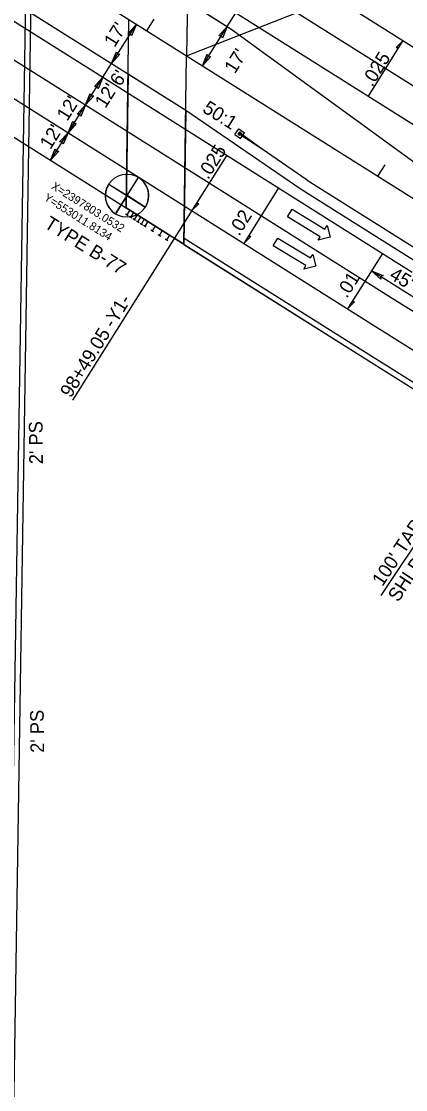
# Model space of a CAD drawing. Extents: x 2389099 to 2405615, y 552200 to 573532.
# Drawn here: x 2397764.3 to 2397905.2, y 552684.1 to 553075.7 of the extents above; entities that cross this region are included whole.
import ezdxf

# ---------------------------------------------------------------- set-up
doc = ezdxf.new("R2010")
doc.units = 0
for name, color, linetype in [('Boring Cell', 7, 'Continuous'), ('Old_Level_22', 7, 'Continuous'), ('Prop Approach Slab', 7, 'Continuous'), ('Prop Approach Slab Hatching', 7, 'Continuous'), ('Prop Cable Guiderail Anchor Unit CELL', 7, 'Continuous'), ('Prop Cable Guiderail Double Face', 7, 'Continuous'), ('Prop Conc Expressway Gutter', 7, 'Continuous'), ('Prop Dimension', 7, 'Continuous'), ('Prop Dimension Text', 7, 'Continuous'), ('Prop EOT', 7, 'Continuous'), ('Prop Guardrail', 7, 'Continuous'), ('Prop Horizontal Alignment', 7, 'Continuous'), ('Prop Horizontal Alignment Tick Small', 7, 'Continuous'), ('Prop Lane Arrow Through CELL', 7, 'Continuous'), ('Prop Lane Lines', 7, 'Continuous'), ('Prop SAU III Approach CELL', 7, 'Continuous'), ('Prop Super Arrow 1 Lane CELL', 7, 'Continuous'), ('Prop Superelevation Label', 7, 'Continuous')]:
    doc.layers.add(name, color=color, linetype=linetype)

# ---------------------------------------------------------------- blocks, each defined once
blk = doc.blocks.new('B02')
at = {"layer": 'Boring Cell'}
for p, q in [((0, -15.81), (0, 15.81)), ((0.1785, 15.81), (0, 15.81)), ((15.81, 0), (-15.81, 0)), ((15.81, 0), (15.81, 0.1785))]:
    blk.add_line(p, q, dxfattribs=at)
for points in [[(0, 15.81), (0, 0), (-15.81, 0)], [(0, -15.81), (0, 0), (15.81, 0)]]:
    blk.add_lwpolyline(points, dxfattribs=at)
blk.add_circle((0, 0), 15.81, dxfattribs=at)
for start, end in [(89.3557361, 180), (270, 0.6442639)]:
    blk.add_arc((0, 0), 15.81, start, end, dxfattribs=at)

msp = doc.modelspace()

# ---------------------------------------------------------------- linework, layer by layer
at = {"layer": 'Prop Approach Slab'}
for p, q in [((2397670.86, 553139.97), (2397824.62, 553043.14)), ((2397670.16, 553090.81), (2397823.92, 552993.99)), ((2397803.47, 553056.47), (2397802.76, 553007.31))]:
    msp.add_line(p, q, dxfattribs=at)
at = {"layer": 'Prop Approach Slab Hatching'}
msp.add_lwpolyline([(2397803.47, 553056.47), (2397824.62, 553043.14), (2397823.92, 552993.99), (2397802.76, 553007.31)], close=True, dxfattribs=at)
at = {"layer": 'Prop Cable Guiderail Anchor Unit CELL'}
for p, q in [((2397842.59, 553034.24), (2397844.01, 553036.3)), ((2397843.77, 553034.31), (2397844.36, 553035.17)), ((2397844.01, 553036.3), (2397846.06, 553034.88)), ((2397844.29, 553033.96), (2397844.88, 553034.81)), ((2397844.36, 553035.17), (2397844.88, 553034.81)), ((2397852.56, 553028.89), (2397844.49, 553034.76)), ((2397844.65, 553032.82), (2397846.06, 553034.88)), ((2397842.59, 553034.24), (2397844.65, 553032.82)), ((2397843.77, 553034.31), (2397844.29, 553033.96)), ((2397852.56, 553028.89), (2397844.19, 553034.37)), ((2397852.56, 553028.89), (2397844.33, 553034.56)), ((2397869.03, 553017.54), (2397852.56, 553028.89)), ((2397852.56, 553028.89), (2397852.56, 553028.89))]:
    msp.add_line(p, q, dxfattribs=at)
at = {"layer": 'Prop Cable Guiderail Double Face'}
msp.add_line((2397869.03, 553017.54), (2397911.83, 552990.59), dxfattribs=at)
at = {"layer": 'Prop Conc Expressway Gutter'}
for p, q in [((2397824.01, 552996.26), (2397889.45, 552955.05)), ((2397889.45, 552955.05), (2397919.6, 552936.07))]:
    msp.add_line(p, q, dxfattribs=at)
at = {"layer": 'Prop Dimension'}
for p, q in [((2397825.91, 553132.18), (2397824.91, 553063.05)), ((2397824.91, 553063.05), (2397970.44, 553120.26)), ((2397839.78, 553073.78), (2397842.98, 553078.86)), ((2397797.41, 553060.28), (2397806.47, 553074.66)), ((2397802.76, 553007.31), (2397803.75, 553076.38)), ((2397830.72, 553059.39), (2397839.78, 553073.78)), ((2397823.92, 552993.99), (2397824.91, 553063.05)), ((2397794.22, 553055.2), (2397797.41, 553060.28)), ((2397787.82, 553045.05), (2397794.22, 553055.2)), ((2397781.43, 553034.89), (2397787.82, 553045.05)), ((2397775.05, 553024.76), (2397781.43, 553034.89)), ((2397826.81, 553006.32), (2397783.04, 552936.81)), ((2397930.74, 552960.25), (2397892.66, 552984.22)), ((2397924.03, 552907.26), (2397896.07, 552865.17))]:
    msp.add_line(p, q, dxfattribs=at)
for points in [[(2397803.42, 553071.27), (2397806.47, 553074.66), (2397804.74, 553070.41), (2397804.37, 553071.32)], [(2397836.73, 553070.38), (2397839.78, 553073.78), (2397838.05, 553069.52), (2397837.68, 553070.44)], [(2397800.47, 553063.67), (2397797.41, 553060.28), (2397799.15, 553064.53), (2397799.52, 553063.62)], [(2397833.78, 553062.79), (2397830.72, 553059.39), (2397832.46, 553063.65), (2397832.83, 553062.74)], [(2397791.16, 553051.81), (2397794.22, 553055.2), (2397792.48, 553050.95), (2397792.11, 553051.86)], [(2397790.88, 553048.44), (2397787.82, 553045.05), (2397789.56, 553049.3), (2397789.93, 553048.39)], [(2397784.77, 553041.65), (2397787.82, 553045.05), (2397786.09, 553040.79), (2397785.72, 553041.7)], [(2397784.48, 553038.29), (2397781.43, 553034.89), (2397783.16, 553039.15), (2397783.53, 553038.23)], [(2397778.37, 553031.5), (2397781.43, 553034.89), (2397779.69, 553030.64), (2397779.32, 553031.55)], [(2397778.1, 553028.16), (2397775.05, 553024.76), (2397776.78, 553029.02), (2397777.15, 553028.1)], [(2397896.06, 552981.17), (2397892.66, 552984.22), (2397896.92, 552982.49), (2397896, 552982.12)]]:
    msp.add_lwpolyline(points, close=True, dxfattribs=at)
at = {"layer": 'Prop EOT'}
for p, q in [((2397759.5, 552671.75), (2397782.16, 554116.88)), ((2397761.5, 552671.72), (2397784.16, 554116.85)), ((2396983.48, 553620.08), (2397932.08, 553022.75)), ((2396958.97, 553581.15), (2397793.8, 553055.47)), ((2397200.04, 553400.99), (2397894.78, 552963.52)), ((2397640.1, 553234.97), (2397944.87, 553043.06)), ((2397825.2, 553082.96), (2397841.06, 553072.97)), ((2397841.06, 553072.97), (2397967.73, 552980.9)), ((2397793.84, 553055.44), (2397907.57, 552983.82)), ((2397824.63, 553043.21), (2397866.9, 553014.16)), ((2397866.9, 553014.16), (2397909.7, 552987.21)), ((2397823.92, 552993.96), (2397888.38, 552953.36)), ((2397894.78, 552963.51), (2397922, 552946.37)), ((2397888.39, 552953.36), (2397915.61, 552936.22))]:
    msp.add_line(p, q, dxfattribs=at)
at = {"layer": 'Prop Guardrail'}
for p, q in [((2397819.91, 553086.29), (2397841.06, 553072.97)), ((2397841.06, 553072.97), (2397967.73, 552980.9)), ((2397818.63, 552997.32), (2397839.76, 552983.98)), ((2397839.76, 552983.98), (2397888.39, 552953.36)), ((2397888.39, 552953.36), (2397915.61, 552936.22))]:
    msp.add_line(p, q, dxfattribs=at)
at = {"layer": 'Prop Horizontal Alignment'}
msp.add_line((2396971.22, 553600.62), (2397933.44, 552994.72), dxfattribs=at)
at = {"layer": 'Prop Horizontal Alignment Tick Small'}
for p, q in [((2397810.35, 553072.23), (2397813.01, 553076.46)), ((2397894.97, 553018.94), (2397897.63, 553023.17))]:
    msp.add_line(p, q, dxfattribs=at)
at = {"layer": 'Prop Lane Arrow Through CELL'}
for p, q in [((2397861.91, 553003.99), (2397863.61, 553006.81)), ((2397873.89, 552996.74), (2397861.91, 553003.99)), ((2397863.61, 553006.81), (2397875.59, 552999.56)), ((2397875.59, 552999.56), (2397876.37, 553000.85)), ((2397876.37, 553000.85), (2397877.46, 552996.56)), ((2397856.66, 552993.39), (2397858.37, 552996.21)), ((2397858.37, 552996.21), (2397870.35, 552988.97)), ((2397873.11, 552995.46), (2397873.89, 552996.74)), ((2397877.46, 552996.56), (2397873.11, 552995.46)), ((2397868.64, 552986.15), (2397856.66, 552993.39)), ((2397870.35, 552988.97), (2397871.12, 552990.25)), ((2397871.12, 552990.25), (2397872.21, 552985.97)), ((2397867.86, 552984.86), (2397868.64, 552986.15)), ((2397872.21, 552985.97), (2397867.86, 552984.86))]:
    msp.add_line(p, q, dxfattribs=at)
at = {"layer": 'Prop Lane Lines'}
for p, q in [((2396989.87, 553630.23), (2397938.47, 553032.9)), ((2396952.57, 553571), (2397901.17, 552973.67)), ((2397901.18, 552973.67), (2397928.4, 552956.53))]:
    msp.add_line(p, q, dxfattribs=at)
at = {"layer": 'Prop SAU III Approach CELL'}
for p, q in [((2397802.76, 553007.31), (2397818.63, 552997.32)), ((2397802.54, 553005.09), (2397803.51, 553004.48)), ((2397804.09, 553006.48), (2397803.02, 553004.78)), ((2397803.86, 553004.26), (2397804.83, 553003.65)), ((2397805.41, 553005.64), (2397804.34, 553003.95)), ((2397805.18, 553003.42), (2397806.15, 553002.81)), ((2397806.73, 553004.81), (2397805.67, 553003.12)), ((2397808.05, 553003.98), (2397806.99, 553002.29)), ((2397806.5, 553002.59), (2397807.47, 553001.98)), ((2397807.83, 553001.76), (2397808.79, 553001.15)), ((2397809.38, 553003.15), (2397808.31, 553001.45)), ((2397809.15, 553000.93), (2397810.12, 553000.32)), ((2397810.7, 553002.31), (2397809.63, 553000.62)), ((2397813.34, 553000.65), (2397812.28, 552998.96)), ((2397811.79, 552999.26), (2397812.76, 552998.65)), ((2397814.44, 552997.6), (2397815.41, 552996.99)), ((2397815.99, 552998.98), (2397814.92, 552997.29)), ((2397817.08, 552995.93), (2397818.05, 552995.32)), ((2397818.63, 552997.32), (2397817.57, 552995.63))]:
    msp.add_line(p, q, dxfattribs=at)
at = {"layer": 'Prop Super Arrow 1 Lane CELL'}
for p, q in [((2397891.61, 553048.23), (2397904.25, 553068.63)), ((2397839.59, 553026.63), (2397826.81, 553006.32)), ((2397858.63, 553014.64), (2397845.85, 552994.33)), ((2397896.71, 552990.66), (2397883.92, 552970.35))]:
    msp.add_line(p, q, dxfattribs=at)
for points in [[(2397904.25, 553068.63), (2397901.73, 553066.08), (2397902.7, 553066.13)], [(2397826.81, 553006.32), (2397829.35, 553008.85), (2397828.38, 553008.81)], [(2397845.85, 552994.33), (2397848.39, 552996.86), (2397847.42, 552996.83)], [(2397883.92, 552970.35), (2397886.47, 552972.89), (2397885.5, 552972.85)]]:
    msp.add_lwpolyline(points, close=True, dxfattribs=at)

# ---------------------------------------------------------------- block references
at = {"layer": 'Prop Dimension', "xscale": 0.5, "yscale": 0.5000000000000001, "rotation": -122.19837526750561}
msp.add_blockref('B02', (2397803.05, 553011.81), dxfattribs=at)

# ---------------------------------------------------------------- texts
at = {"layer": 'Old_Level_22'}
for s, p in [("100' TAPER &", (2397896.67, 552868.26)), ('SHLDR TRANS', (2397902.46, 552862.52))]:
    msp.add_text(s, height=5, rotation=56.3289, dxfattribs=at).set_placement(p)
at = {"layer": 'Prop Dimension'}
for s, p in [('X=2397803.0532', (2397775, 553014.55)), ('Y=553011.8134', (2397772.33, 553010.32))]:
    msp.add_text(s, height=3, rotation=327.8016, dxfattribs=at).set_placement(p)
at = {"layer": 'Prop Dimension Text'}
for s, rotation, p in [("17'", 57.9134, (2397798.48, 553065.9)), ("17'", 57.9134, (2397842.59, 553056.23)), ("6'", 57.9134, (2397800.66, 553051.55)), ("12'", 57.9134, (2397795.13, 553043.53)), ("12'", 57.9134, (2397781.15, 553038.86)), ('50:1', 327.8032, (2397830.37, 553042.7)), ("12'", 57.9134, (2397774.97, 553028.43)), ('TYPE B-77', 327.8032, (2397772.35, 553000.36)), ("45' TYP.", 329.5519, (2397898.85, 552981.57)), ('98+49.05 -Y1-', 58.3838, (2397782.45, 552937.41)), ("2' PS", 90.5836, (2397772.24, 552913.39)), ("2' PS", 90.5836, (2397772.68, 552807.58))]:
    msp.add_text(s, height=5, rotation=rotation, dxfattribs=at).set_placement(p)
at = {"layer": 'Prop Superelevation Label'}
for s, rotation, p in [('.025', 58.2085, (2397892.95, 553051.41)), ('.025', 57.8016, (2397832.77, 553017.44)), ('.02', 57.8016, (2397844.12, 552996.72)), ('.01', 57.8016, (2397883.65, 552973.94))]:
    msp.add_text(s, height=5, rotation=rotation, dxfattribs=at).set_placement(p)

doc.saveas('drawing.dxf')
